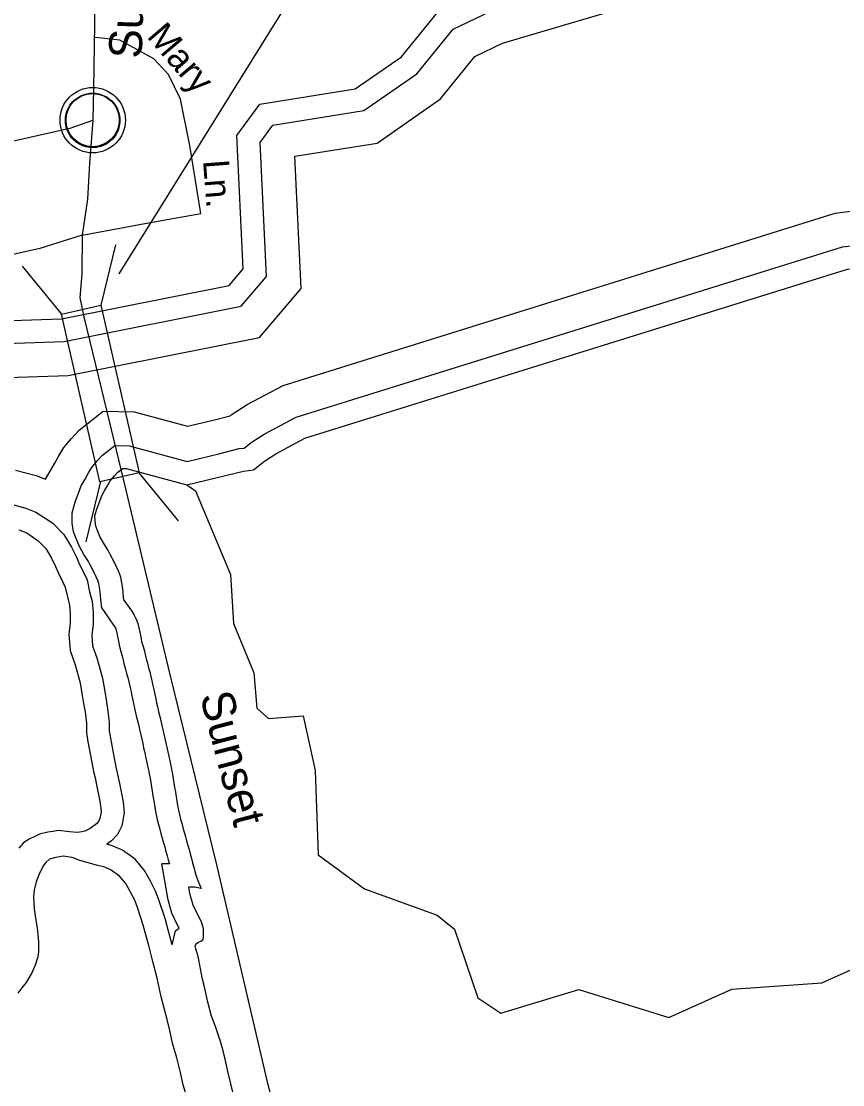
# Model space of a CAD drawing. Extents: x 2104537 to 2336408, y 34176 to 229611.
# Drawn here: x 2148247 to 2150616, y 46257 to 49325 of the extents above; entities that cross this region are included whole.
import ezdxf

# ---------------------------------------------------------------- set-up
doc = ezdxf.new("R2010")
doc.units = 0
for name, color, linetype in [('Exist Civil Demographics Community CELL', 7, 'Continuous'), ('Exist Hydrographic Buffer Line', 7, 'Continuous'), ('Exist Hydrographic Creek Single Shore', 7, 'Continuous'), ('Exist Hydrographic Island Shore', 7, 'Continuous'), ('Exist Hydrographic Misc Water Feature', 7, 'Continuous'), ('Exist Road Non-System Type 51', 7, 'Continuous'), ('Exist Road Non-System Type 51 Label', 7, 'Continuous'), ('Exist Road Primary NC Attributed', 7, 'Continuous'), ('Exist Road Primary NC Label', 7, 'Continuous'), ('Exist Road Secondary Structure Standard Bridge CELL', 7, 'Continuous'), ('Exist Road Secondary Structure Standard Bridge Number Label', 7, 'Continuous'), ('Exist Road Secondary Type 51 Divided Attributed', 7, 'Continuous'), ('Exist Road Secondary Type 51 Label', 7, 'Continuous')]:
    doc.layers.add(name, color=color, linetype=linetype)

msp = doc.modelspace()

# ---------------------------------------------------------------- linework, layer by layer
at = {"layer": 'Exist Civil Demographics Community CELL'}
msp.add_lwpolyline([(2148375.4, 49051.7), (2148376.4, 49057.3), (2148378.2, 49063.9), (2148381.1, 49071.1), (2148384, 49076.8), (2148387.4, 49082.6), (2148391.1, 49087.7), (2148395.1, 49092.1), (2148399.7, 49096.6), (2148405.2, 49101.2), (2148410.6, 49104.9), (2148415.5, 49107.8), (2148420.6, 49110.2), (2148426, 49112.5), (2148431.7, 49114.3), (2148436, 49115.5), (2148440.8, 49116.2), (2148445, 49116.9), (2148451.3, 49117.2), (2148455.8, 49117.1), (2148461.4, 49116.8), (2148466.3, 49116.1), (2148471.2, 49115.1), (2148476.2, 49113.7), (2148481.4, 49111.8), (2148488.1, 49108.9), (2148494.3, 49105.4), (2148499.4, 49101.8), (2148504.6, 49097.8), (2148507.9, 49094.7), (2148512, 49090.3), (2148515.8, 49085.6), (2148518.9, 49081), (2148522.1, 49076), (2148524.5, 49070.8), (2148526.5, 49065.8), (2148528.1, 49060.8), (2148529.4, 49056.2), (2148530.5, 49050.2), (2148531.1, 49045.5), (2148531.4, 49039.5), (2148531.2, 49033.7), (2148530.6, 49028), (2148529.7, 49022.5), (2148528, 49016.3), (2148526.2, 49010.5), (2148523.9, 49005.4), (2148520.7, 48999.4), (2148517.4, 48994.1), (2148514, 48989.4), (2148509.7, 48984.7), (2148504.4, 48979.7), (2148499.4, 48975.6), (2148494.4, 48972.1), (2148490.1, 48969.6), (2148483.3, 48966.4), (2148476.1, 48963.7), (2148470.2, 48962.2), (2148463.6, 48960.9), (2148459.2, 48960.5), (2148454.7, 48960.2), (2148449.1, 48960.2), (2148444.8, 48960.6), (2148439.2, 48961.3), (2148433.2, 48962.7), (2148428.7, 48964), (2148423.5, 48965.8), (2148418.9, 48967.8), (2148415, 48970.1), (2148408.2, 48974.1), (2148402.6, 48978.4), (2148397.7, 48982.9), (2148393.2, 48987.8), (2148390, 48991.7), (2148387.1, 48995.9), (2148383, 49003), (2148381.3, 49006.5), (2148379.5, 49010.6), (2148376.9, 49018.7), (2148375.4, 49025.8), (2148374.7, 49031), (2148374.4, 49037.3), (2148374.3, 49042), (2148374.9, 49048.4)], close=True, dxfattribs=at)
for centre, radius in [((2148453, 49039.3), 94.3), ((2148452.8, 49039.6), 76.7)]:
    msp.add_circle(centre, radius, dxfattribs=at)
at = {"layer": 'Exist Hydrographic Buffer Line'}
for points in [[(2143577.2, 47088.8), (2143921.8, 47089.1), (2145718.6, 47696.7), (2146340.6, 48043.6), (2146877.4, 48052.8), (2147010.2, 48102.8), (2147101.3, 48159.5), (2147283, 48221.9), (2147580.2, 48222.9), (2147889.2, 48384.8), (2148370.6, 48401.2), (2148881.2, 48502.4), (2148953.7, 48588), (2148935.6, 48975), (2148972, 49025), (2149235.1, 49067), (2149388, 49173.4), (2149492.7, 49301.8), (2149598.7, 49353.1)], [(2148726.4, 48156.5), (2148796.7, 48173.5), (2148849, 48186.6), (2148852.1, 48189.1), (2148897.9, 48218.9), (2149001.7, 48273.8), (2150594, 48770.8), (2151006.3, 48823.7)], [(2148724.9, 48054.9), (2148820.2, 48078), (2148875.7, 48091.8), (2148890.1, 48093.4), (2148909.8, 48109.3), (2148947.8, 48134), (2149039.6, 48182.5), (2150615, 48674.2), (2150855.7, 48705.2)], [(2148316.9, 48003.8), (2148344.1, 48050.3), (2148355.2, 48071.1), (2148370.2, 48095), (2148391.9, 48121.2), (2148413.8, 48145), (2148483.4, 48200.1), (2148572.4, 48198.4), (2148726.4, 48156.5)], [(2148479.5, 47631.3), (2148476.8, 47656.3), (2148474.9, 47680.1), (2148470.6, 47703.1), (2148467.5, 47711.3), (2148456.9, 47734.2), (2148445.2, 47756.8), (2148440.6, 47766.1), (2148427.5, 47786.3), (2148414.5, 47809.7), (2148406.8, 47828.2), (2148397.8, 47851.6), (2148394.2, 47876.9), (2148393.6, 47906.9), (2148403.1, 47941.7), (2148412, 47963.6), (2148419.5, 47984.3), (2148430, 48002.3), (2148440.4, 48021.8), (2148450, 48037.2), (2148466, 48056.4), (2148481, 48072.6), (2148516.8, 48101), (2148558.4, 48100.2), (2148724.9, 48054.9)], [(2148230.8, 48029.7), (2148290.1, 48014), (2148316.9, 48003.8)], [(2148221.7, 47930.3), (2148259.9, 47920.2), (2148289, 47909.1), (2148313.5, 47893.7), (2148338.1, 47876.8), (2148370.2, 47843.9), (2148391.6, 47807.8), (2148405.8, 47779.3), (2148413.9, 47759.7), (2148425.1, 47737.4), (2148436.6, 47713.3), (2148443.9, 47678.9), (2148451, 47651), (2148453.9, 47619.4), (2148454.1, 47584.5), (2148450.4, 47554.4), (2148452.4, 47523.2), (2148465.1, 47488.3), (2148481.1, 47430.2), (2148487.5, 47390.9), (2148491.6, 47367.5), (2148496, 47341.7), (2148500.6, 47302.7), (2148500.7, 47277.7), (2148503.9, 47257.1), (2148511.7, 47214.4), (2148519.5, 47174.2), (2148523.7, 47156.4), (2148529.8, 47126.1), (2148535.9, 47097.6), (2148540.7, 47071.9), (2148544, 47041.2), (2148536.5, 47004), (2148524.7, 46978.5), (2148507, 46960.7), (2148493.6, 46950.5)], [(2148479.5, 47631.3), (2148496.4, 47606.9), (2148504.4, 47595.4), (2148511.3, 47585.8), (2148515.7, 47578.9), (2148518.3, 47573.9), (2148520.3, 47568.3), (2148522.5, 47560.2), (2148524.6, 47549.8), (2148527, 47536.6), (2148530.1, 47521.3), (2148533.8, 47506.4), (2148537.6, 47493.7), (2148540.6, 47481.9), (2148543.9, 47468.5), (2148547.7, 47455.8), (2148550.9, 47443.1), (2148554.1, 47431.7), (2148556.9, 47419.5), (2148559.9, 47407), (2148562.6, 47395.2), (2148564.8, 47383.8), (2148567.6, 47370.3), (2148570.4, 47356.8), (2148573.2, 47343.5), (2148576.3, 47330.1), (2148579.2, 47317.2), (2148582.7, 47303.4), (2148585.6, 47291.6), (2148588.6, 47278.2), (2148591.5, 47266.8), (2148594.2, 47253.8), (2148597.2, 47241.3), (2148599.9, 47227.9), (2148603, 47215.7), (2148605.5, 47203.5), (2148608.3, 47190.3), (2148611.3, 47177.4), (2148613.8, 47165.3), (2148616, 47153.9), (2148618.3, 47141.2), (2148620.6, 47128.5), (2148622.5, 47116.8), (2148624.5, 47103.9), (2148626.5, 47090.8), (2148628.8, 47076.3), (2148631.2, 47064.1), (2148633.3, 47050.7), (2148636.4, 47035.6), (2148639.2, 47022.3), (2148642.7, 47007.3), (2148646.4, 46994), (2148649.6, 46982.1), (2148653.2, 46967.9), (2148657.2, 46954.5), (2148660.5, 46943.4), (2148663.9, 46929.9), (2148667.8, 46917.3), (2148670.9, 46905.5), (2148674.2, 46893.8)], [(2148682.1, 46660.2), (2148667.8, 46714.1), (2148661.5, 46736.1), (2148644.1, 46790.2), (2148634.1, 46815.8), (2148620.1, 46843.8), (2148602.6, 46874.7), (2148575.2, 46907.3), (2148538.6, 46933.7), (2148509, 46946.5), (2148493.6, 46950.5)], [(2148682.1, 46660.2), (2148691.9, 46700.8), (2148702.2, 46708.6), (2148697.8, 46717.4), (2148681, 46751.5), (2148670.1, 46790.3), (2148652.3, 46894.2)], [(2148674.2, 46893.8), (2148652.3, 46894.2)]]:
    msp.add_lwpolyline(points, dxfattribs=at)
at = {"layer": 'Exist Hydrographic Creek Single Shore'}
for points in [[(2143563.9, 46990.4), (2143938, 46990.7), (2145758.6, 47606.3), (2146367, 47945.6), (2146896.2, 47954.6), (2147054, 48014.1), (2147143.8, 48070.1), (2147299.6, 48123.5), (2147604.6, 48124.5), (2147915, 48287.2), (2148381.9, 48303.1), (2148934.1, 48412.5), (2149053.9, 48553.9), (2149036, 48935.6), (2149272.8, 48973.4), (2149455.6, 49100.5), (2149555.2, 49222.7), (2149634.4, 49261), (2150355.3, 49475)], [(2143586, 47154.5), (2143911, 47154.7), (2145691.9, 47756.9), (2146323, 48108.9), (2146865, 48118.2), (2146981, 48161.9), (2147072.9, 48219.2), (2147272, 48287.5), (2147564, 48288.4), (2147872, 48449.8), (2148363.1, 48466.6), (2148846, 48562.3), (2148887, 48610.7), (2148868.9, 48995), (2148935, 49085.5), (2149209.9, 49129.5), (2149343, 49222), (2149451.1, 49354.5)], [(2148724, 47987.2), (2148835.9, 48014.3), (2148887.3, 48027.1), (2148916.2, 48030.3), (2148948.3, 48056), (2148981.1, 48077.3), (2149065, 48121.7), (2150629.1, 48609.9), (2150829, 48635.6)], [(2148465.4, 47920.6), (2148473.3, 47940.1), (2148479.2, 47956.4), (2148487.3, 47970.3), (2148497.2, 47988.9), (2148503.3, 47998.6), (2148515.4, 48013.1), (2148525.8, 48024.4), (2148539.1, 48035), (2148549, 48034.8), (2148724, 47987.2)], [(2148542.9, 47654.9), (2148542.1, 47662.5), (2148540, 47688.8), (2148534, 47720.7), (2148528.1, 47736.6), (2148515.8, 47763.1), (2148503.8, 47786.3), (2148497.8, 47798.5), (2148483.8, 47820.1), (2148473.6, 47838.4), (2148467.7, 47852.6), (2148461.7, 47868.1), (2148459.7, 47882.3), (2148459.4, 47898.7), (2148465.4, 47920.6)], [(2148239.7, 47857.7), (2148263.2, 47848.7)], [(2148263.2, 47848.7), (2148295.6, 47826.4), (2148317.8, 47803.7), (2148334, 47776.4), (2148346, 47752.2), (2148354.1, 47732.4), (2148366.1, 47708.5), (2148374, 47692), (2148380, 47664), (2148386.1, 47639.9), (2148388.3, 47616.2), (2148388.4, 47588.4), (2148384.5, 47556.3), (2148387.6, 47509.6), (2148402.5, 47468.3), (2148416.9, 47416.2), (2148422.8, 47380), (2148426.9, 47356.3), (2148431.1, 47332.3), (2148435, 47298.7), (2148435.2, 47272.5), (2148439.2, 47246.1), (2148447.3, 47202.3), (2148455.3, 47160.5), (2148459.6, 47142.4), (2148465.5, 47112.7), (2148471.6, 47084.7), (2148475.7, 47062.3), (2148477.7, 47044.2), (2148473.7, 47024.6), (2148469.9, 47016.5), (2148463.6, 47010.1), (2148445.9, 46996.6), (2148430, 46988.7), (2148421.8, 46986.3), (2148407.9, 46984.2), (2148386, 46986.3), (2148353.9, 46990.2), (2148338.1, 46987.9), (2148324, 46985.9), (2148299.9, 46979.8), (2148288, 46974.1), (2148268.1, 46964), (2148252.1, 46953.4), (2148240.1, 46939.9)], [(2148542.9, 47654.9), (2148550.3, 47644.3), (2148558, 47633.3), (2148565.6, 47622.7), (2148572.6, 47611.7), (2148578.6, 47600.1), (2148583, 47587.9), (2148586.4, 47575.3), (2148589.1, 47562.2), (2148591.4, 47549), (2148594.1, 47535.8), (2148597.2, 47523.6), (2148600.9, 47511.1), (2148604.2, 47497.9), (2148607.3, 47485.7), (2148611, 47473.2), (2148614.3, 47460), (2148617.7, 47447.8), (2148620.7, 47434.6), (2148623.8, 47422), (2148626.8, 47408.9), (2148629.2, 47396.7), (2148631.9, 47383.5), (2148634.6, 47370.3), (2148637.3, 47357.8), (2148640.3, 47344.6), (2148643, 47332.4), (2148646.4, 47319.2), (2148649.4, 47306.7), (2148652.5, 47293.5), (2148655.5, 47281.3), (2148658.2, 47268.2), (2148661.2, 47255.6), (2148663.9, 47242.4), (2148667, 47230.3), (2148669.7, 47217.1), (2148672.4, 47204.6), (2148675.4, 47191.4), (2148678.1, 47178.2), (2148680.5, 47166), (2148682.9, 47152.8), (2148685.2, 47139.7), (2148687.3, 47127.2), (2148689.3, 47114), (2148691.4, 47100.8), (2148693.4, 47087.7), (2148695.8, 47075.5), (2148697.9, 47062.3), (2148700.6, 47049.1), (2148703.3, 47036.6), (2148706.3, 47023.4), (2148709.7, 47011.2), (2148713, 46998.7), (2148716.4, 46985.5), (2148720.1, 46973.3), (2148723.8, 46960.7), (2148727.1, 46947.6), (2148730.9, 46935.3), (2148734.2, 46922.8), (2148737.9, 46909.6), (2148740.9, 46897.4), (2148744.3, 46884.2), (2148747.7, 46871.7), (2148751.4, 46859.5), (2148755.7, 46846.3), (2148765.6, 46823.1)], [(2148754.9, 46634.7), (2148754.6, 46637), (2148750.6, 46649.5), (2148748.8, 46656.8), (2148750.2, 46662.6), (2148756.5, 46667.4), (2148764.5, 46671.2), (2148770.5, 46675.4), (2148772.5, 46680.9), (2148772.4, 46707.2), (2148766.5, 46727), (2148756.4, 46746.8), (2148742.5, 46775), (2148734.2, 46804.7), (2148730.4, 46827.1)], [(2148765.6, 46823.1), (2148747.8, 46826.7), (2148730.4, 46827.1)], [(2148940.5, 45928.9), (2148928.3, 45981.6), (2148914.1, 46027.8), (2148902.1, 46067.5), (2148879.8, 46135.1), (2148867.7, 46187.9), (2148857.7, 46231.4), (2148851.7, 46259.4), (2148843.4, 46291.7), (2148835.3, 46331.2), (2148829.6, 46355), (2148821.2, 46381.4), (2148807.3, 46425.3), (2148795.1, 46455.1), (2148785, 46495.3), (2148775, 46539.1), (2148769, 46565.5), (2148764.8, 46586.9), (2148758.8, 46617.2), (2148754.9, 46634.7)]]:
    msp.add_lwpolyline(points, dxfattribs=at)
at = {"layer": 'Exist Hydrographic Island Shore'}
msp.add_lwpolyline([(2148729.8, 46202.7), (2148713.8, 46257.1), (2148705.7, 46292.7), (2148695.6, 46334.6), (2148683.3, 46376.8), (2148675.2, 46413.1), (2148667.3, 46445.1), (2148650.8, 46511), (2148638.7, 46564.7), (2148626.2, 46612.5), (2148614.6, 46658.7), (2148604.5, 46696.6), (2148598.7, 46717.1), (2148582.3, 46768.2), (2148574.1, 46789.1), (2148562.1, 46812.9), (2148548.5, 46837.2), (2148530.2, 46858.8), (2148505.9, 46876.4), (2148487.7, 46884.3), (2148464.2, 46890.3), (2148440, 46896.7), (2148416.2, 46904.3), (2148394.1, 46912.3), (2148367.9, 46916.1), (2148346.2, 46912.3), (2148328, 46907.7), (2148318.3, 46898), (2148310.3, 46888.3), (2148298.3, 46864), (2148290.4, 46842.1), (2148284.3, 46818.3), (2148282.3, 46800.3), (2148284.6, 46764.2), (2148288.3, 46737.8), (2148292.7, 46709.9), (2148294.6, 46690.1), (2148296.9, 46669.7), (2148297, 46640.2), (2148295, 46626.1), (2148286.7, 46601.7), (2148278.8, 46582.2), (2148261.1, 46552.3), (2148249, 46536.1), (2148237.3, 46521.6)], dxfattribs=at)
at = {"layer": 'Exist Hydrographic Misc Water Feature'}
for points in [[(2148724, 47987.2), (2148749, 47970.3), (2148850.1, 47728.8), (2148859.1, 47587.5), (2148917.9, 47445.3), (2148925.9, 47343.4), (2148960, 47313.2), (2149060, 47321.1)], [(2149060, 47321.1), (2149094.1, 47163), (2149103.1, 46920), (2149237, 46822.3), (2149446, 46746.1), (2149496, 46705.7), (2149563, 46507.5), (2149630.1, 46463.6), (2149855, 46531.4), (2150114, 46451), (2150296.1, 46532.8), (2150555.1, 46550.7), (2151137, 46811.9), (2151261.1, 46930.9), (2151311.1, 47038.2), (2151335.1, 47356), (2151409.1, 47430), (2151592, 47488.8), (2151650.1, 47622.2), (2151733.1, 47666.6), (2151866.4, 47651)]]:
    msp.add_lwpolyline(points, dxfattribs=at)
at = {"layer": 'Exist Road Non-System Type 51'}
for points in [[(2148422.8, 48707.6), (2148613.5, 48743.1), (2148765, 48769.7), (2148733.1, 48966.5), (2148706.5, 49099.5), (2148671.9, 49171.3), (2148629.4, 49216.5), (2148531, 49269.7), (2148460.4, 49277.8)], [(2148422.8, 48707.6), (2148301, 48669.2), (2147791.5, 48555)]]:
    msp.add_lwpolyline(points, dxfattribs=at)
at = {"layer": 'Exist Road Primary NC Attributed'}
for points in [[(2148458.9, 49379.7), (2148455.2, 49129.7), (2148453, 49039.3)], [(2143298, 47725), (2143739.1, 47787.5), (2144084.6, 47850), (2144454, 47914.4), (2144766.4, 47965.8), (2144970.4, 48008.1), (2145167, 48057.8), (2145269.9, 48089), (2145347.1, 48116.6), (2145440.9, 48151.5), (2145540.1, 48192), (2145624.6, 48230.6), (2145722, 48274.7), (2145861.7, 48322.5), (2145964.6, 48361.1), (2146119, 48410.8), (2146238.5, 48445.7), (2146436.9, 48493.5), (2146629.9, 48546.8), (2147308.1, 48723.4), (2147780.4, 48857.6), (2148122.2, 48956.9), (2148390.5, 49017.5), (2148453, 49039.3)]]:
    msp.add_lwpolyline(points, dxfattribs=at)
at = {"layer": 'Exist Road Secondary Structure Standard Bridge CELL'}
for p, q in [((2148518.5, 48679.4), (2148476.1, 48505.6)), ((2148249.6, 48618), (2148363.3, 48479.8)), ((2148586, 48022.1), (2148699.7, 47883.9)), ((2148475.7, 47997), (2148433.3, 47823.1))]:
    msp.add_line(p, q, dxfattribs=at)
msp.add_lwpolyline([(2148476.1, 48505.6), (2148586.5, 48022.3), (2148473.6, 47996.5), (2148363.3, 48479.8)], close=True, dxfattribs=at)
at = {"layer": 'Exist Road Secondary Structure Standard Bridge Number Label'}
msp.add_line((2148529.5, 48596.3), (2149188.8, 49656.8), dxfattribs=at)
at = {"layer": 'Exist Road Secondary Type 51 Divided Attributed'}
for points in [[(2148453, 49039.3), (2148443.9, 48913.9), (2148438.3, 48811.6), (2148422.8, 48707.6), (2148421.3, 48595.7), (2148415.7, 48527.6), (2148427.8, 48471.9), (2148478.7, 48262.5)], [(2148478.7, 48262.5), (2148548.1, 47972.5), (2148673.9, 47448.2), (2148810.4, 46891), (2148955, 46269.5), (2149059.5, 45865), (2149201.4, 45246.1), (2149292.4, 44860.4), (2149470.7, 44217), (2149651.2, 43594.2)]]:
    msp.add_lwpolyline(points, dxfattribs=at)

# ---------------------------------------------------------------- texts
at = {"layer": 'Exist Road Non-System Type 51 Label'}
for s, rotation, p in [('Mary', 310.453, (2148606.8, 49280)), ('Ln.', 274.3638, (2148771, 48922.8))]:
    msp.add_text(s, height=75, rotation=rotation, dxfattribs=at).set_placement(p)
at = {"layer": 'Exist Road Primary NC Label'}
msp.add_text('Sunset', height=95, rotation=88.0728, dxfattribs=at).set_placement((2148594, 49216))
at = {"layer": 'Exist Road Secondary Type 51 Label'}
msp.add_text('Sunset', height=95, rotation=284.6618, dxfattribs=at).set_placement((2148761.6, 47378.9))

doc.saveas('drawing.dxf')
